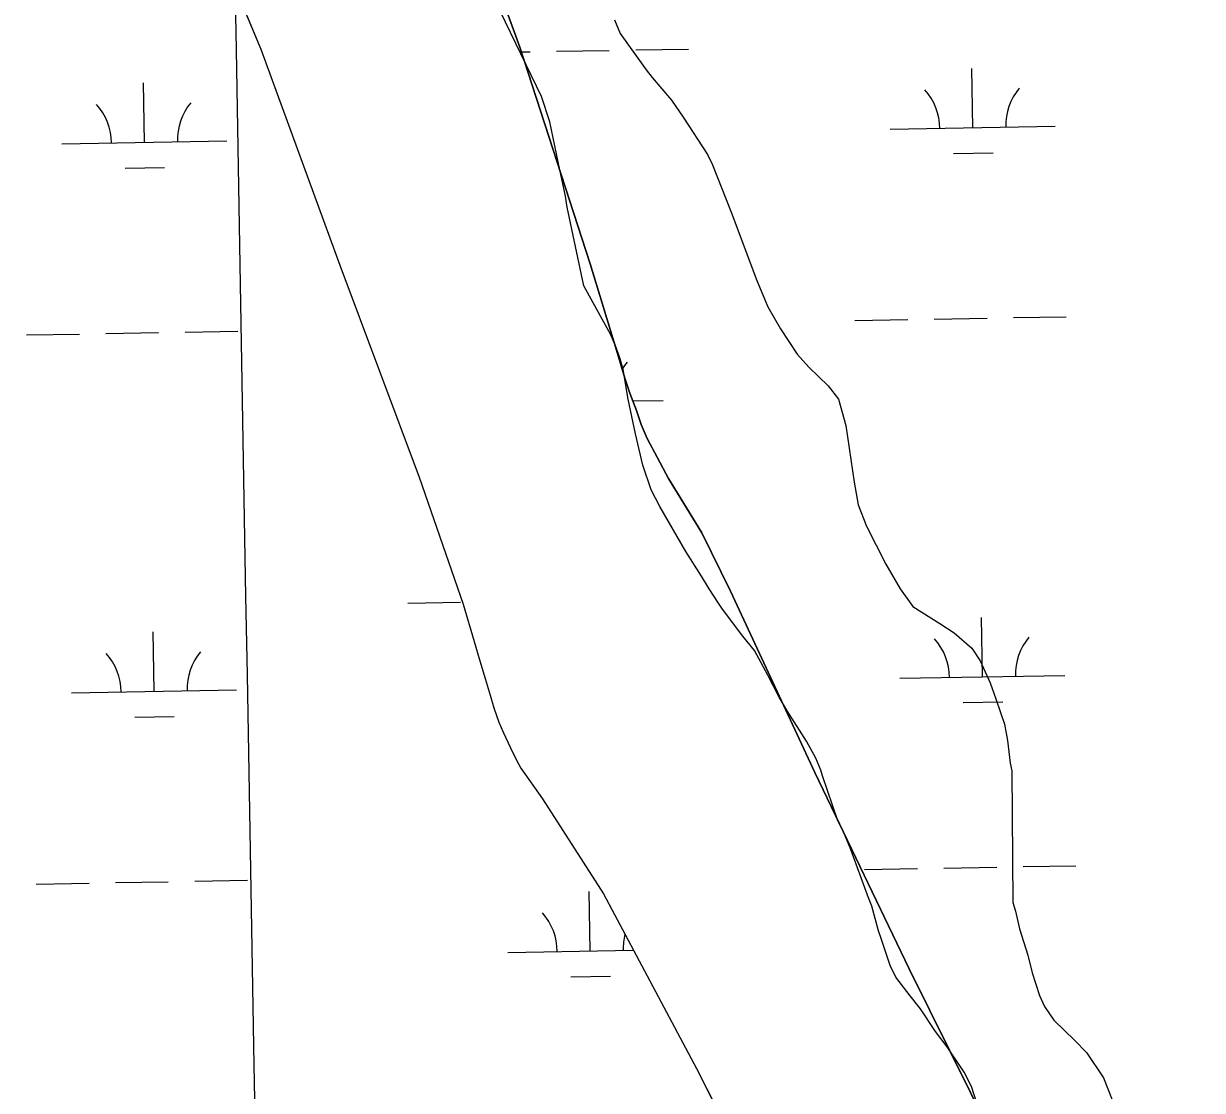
# Model space of a CAD drawing. Extents: x 3903937 to 3942190, y 260677 to 286651.
# Drawn here: x 3918627 to 3919342, y 270163 to 270809 of the extents above; entities that cross this region are included whole.
import ezdxf

# ---------------------------------------------------------------- set-up
doc = ezdxf.new("R2010")
doc.units = 0
for name, color, linetype in [('V-GRID-MAJR', 7, 'Continuous'), ('V-SITE-VEGE', 7, 'Continuous'), ('V-TOPO-SHOR', 7, 'Continuous'), ('V-WETL-SWMP', 7, 'Continuous')]:
    doc.layers.add(name, color=color, linetype=linetype)

msp = doc.modelspace()

# ---------------------------------------------------------------- linework, layer by layer
at = {"layer": 'V-GRID-MAJR'}
msp.add_spline([(3918836.554, 266203.342), (3918730.829, 272260.192), (3918625.049, 278320.127), (3918519.27, 284380.053), (3918519.216, 284383.145)], degree=3, dxfattribs=at)
at = {"layer": 'V-SITE-VEGE'}
for points in [[(3918983.061, 270621.113), (3918976.964, 270631.886), (3918966.804, 270650.352), (3918956.7630000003, 270697.995), (3918955.767, 270704.651), (3918952.251, 270720.533), (3918946.228, 270749.732), (3918941.173, 270765.108), (3918913.261, 270823.056)], [(3918985.381, 270811.499), (3918988.931, 270803.297), (3919004.704, 270781.224), (3919008.27, 270776.601), (3919019.985, 270762.734), (3919027.1070000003, 270752.47000000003), (3919041.8570000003, 270729.889), (3919044.903, 270723.734), (3919056.044, 270695.025), (3919071.74, 270653.504), (3919078.328, 270637.612), (3919085.951, 270624.271), (3919096.123, 270608.876), (3919103.256, 270601.17), (3919114.981, 270589.86100000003), (3919121.09, 270581.646), (3919125.629, 270565.76), (3919130.6070000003, 270531.45), (3919133.112, 270517.619), (3919138.177, 270504.803), (3919149.852, 270481.722), (3919158.491, 270466.847), (3919166.128, 270456.065), (3919182.461, 270445.761), (3919191.14, 270440.099), (3919201.849, 270430.84), (3919206.936, 270423.141), (3919213.023, 270409.809), (3919216.566, 270400.068), (3919221.62, 270384.694), (3919223.627, 270374.962), (3919225.106, 270361.136), (3919226.112, 270356.526), (3919226.806, 270276.678), (3919228.319, 270271.554), (3919230.8340000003, 270260.794), (3919235.889, 270244.908), (3919238.4020000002, 270234.15), (3919242.952, 270220.311), (3919245.9960000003, 270213.645), (3919251.591, 270205.433), (3919264.335, 270193.097), (3919271.473, 270185.903), (3919281.645, 270170.506), (3919291.7770000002, 270144.875)], [(3919208.853, 270143.167), (3919201.779, 270165.206), (3919197.208, 270173.924), (3919187.0360000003, 270189.321), (3919179.909, 270198.564), (3919170.752, 270212.42), (3919164.643, 270220.123), (3919155.986, 270231.418), (3919152.435, 270238.598), (3919146.8740000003, 270255.51), (3919145.3570000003, 270259.612), (3919141.322, 270274.471), (3919139.2970000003, 270279.599), (3919128.162, 270309.84), (3919124.615, 270318.556), (3919120.554, 270326.762), (3919111.45, 270353.415), (3919110.441, 270357.001), (3919107.399, 270364.179), (3919101.812, 270374.44), (3919090.116, 270392.913), (3919085.0330000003, 270401.63300000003), (3919078.432, 270414.458), (3919070.306, 270429.33), (3919063.177, 270438.063), (3919050.961, 270454.492), (3919048.415, 270458.08400000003), (3919042.822, 270466.809), (3919038.247, 270474.505), (3919028.582, 270489.388), (3919012.829, 270516.579), (3919007.754, 270526.835), (3919002.6950000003, 270541.7), (3918998.167, 270560.656), (3918993.647, 270581.658), (3918990.651, 270599.585), (3918988.632, 270606.759), (3918986.102, 270613.935), (3918983.061, 270621.113)]]:
    msp.add_lwpolyline(points, dxfattribs=at)
at = {"layer": 'V-TOPO-SHOR'}
for points in [[(3918724.673, 270905.453), (3918771.292, 270793.708), (3918819.012, 270662.884), (3918867.032, 270534.42100000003), (3918893.7090000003, 270457.58), (3918900.469, 270434.831), (3918903.799, 270423.147), (3918907.023, 270412.492), (3918910.14, 270402.348), (3918912.325, 270394.764), (3918915.438, 270385.951), (3918918.133, 270379.5), (3918922.377, 270370.387), (3918925.791, 270363.423), (3918928.685, 270358.099), (3918941.89, 270339.583), (3918978.852, 270282.07300000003), (3919035.193, 270176.11100000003), (3919079.145, 270089.491)], [(3918889.5840000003, 270901.011), (3918928.177, 270794.978), (3918970.669, 270663.621), (3918986.575, 270611.463), (3918991.671, 270594.452), (3918994.7860000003, 270585.23), (3918998.7260000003, 270574.884), (3919001.632, 270566.38), (3919005.157, 270557.777), (3919011.563, 270546.105), (3919018.078, 270533.719), (3919038.423, 270500.662), (3919055.698, 270465.33400000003), (3919106.719, 270355.555), (3919163.934, 270236.568), (3919213.48, 270136.839), (3919266.508, 270012.601), (3919323.373, 269878.531), (3919341.906, 269837.155)]]:
    msp.add_lwpolyline(points, dxfattribs=at)
at = {"layer": 'V-WETL-SWMP'}
for p, q in [((3918724.673942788, 270905.45397295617), (3918771.291943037, 270793.7079730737)), ((3918771.291943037, 270793.7079730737), (3918819.0129436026, 270662.88397334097)), ((3918929.124810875, 270792.0488827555), (3918934.332060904, 270792.140539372)), ((3918950.329582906, 270792.4221234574), (3918982.3246269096, 270792.9852916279)), ((3918998.3221489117, 270793.26687571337), (3919030.3171929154, 270793.8300438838)), ((3919202.4996692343, 270746.11089396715), (3919201.8661049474, 270782.1053183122)), ((3918700.6695241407, 270737.2778054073), (3918700.0359592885, 270773.2722297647)), ((3919152.5074129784, 270745.23094370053), (3919252.4919254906, 270746.9908442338)), ((3918650.6772688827, 270736.3978551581), (3918750.661779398, 270738.1577556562)), ((3919190.7730980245, 270730.4710958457), (3919214.769381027, 270730.8934719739)), ((3918688.942953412, 270721.63800728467), (3918712.939235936, 270722.0603834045)), ((3918819.0129436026, 270662.88397334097), (3918867.031944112, 270534.4209735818)), ((3919131.134526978, 270629.40486421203), (3919163.129570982, 270629.9680323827)), ((3919179.127092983, 270630.2496164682), (3919211.1221369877, 270630.81278463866)), ((3919227.1196589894, 270631.0943687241), (3919259.1147029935, 270631.65753689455)), ((3918629.304385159, 270620.5717756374), (3918661.299428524, 270621.1349437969)), ((3918677.296950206, 270621.41652787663), (3918709.2919935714, 270621.97969603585)), ((3918725.289515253, 270622.26128011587), (3918757.284558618, 270622.82444827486)), ((3918996.5498915, 270580.5987498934), (3919014.9057791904, 270580.9218452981)), ((3918867.031944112, 270534.4209735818), (3918893.7079444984, 270457.57997376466)), ((3918860.199324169, 270458.1091362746), (3918892.194367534, 270458.6723044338)), ((3918893.7079444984, 270457.57997376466), (3918900.4689446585, 270434.83097384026)), ((3919208.3544192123, 270413.48741844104), (3919207.7208549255, 270449.4818427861)), ((3918706.5242793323, 270404.65432976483), (3918705.8907144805, 270440.64875412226)), ((3918900.4689446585, 270434.83097384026), (3918903.798944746, 270423.14797388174)), ((3918903.798944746, 270423.14797388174), (3918907.021944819, 270412.4909739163)), ((3919158.3621629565, 270412.6074681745), (3919258.3466754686, 270414.36736870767)), ((3918907.021944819, 270412.4909739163), (3918910.1409448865, 270402.3469739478)), ((3918656.532024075, 270403.7743795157), (3918756.5165345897, 270405.5342800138)), ((3918910.1409448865, 270402.3469739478), (3918912.3259449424, 270394.7629739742)), ((3918912.3259449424, 270394.7629739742), (3918915.4389449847, 270385.9519739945)), ((3919196.6278480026, 270397.84762031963), (3919220.6241310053, 270398.2699964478)), ((3918694.797708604, 270389.0145316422), (3918718.7939911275, 270389.4369077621)), ((3918915.4389449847, 270385.9519739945), (3918918.132944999, 270379.4999740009)), ((3918918.132944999, 270379.4999740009), (3918922.375945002, 270370.3859740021)), ((3918922.375945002, 270370.3859740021), (3918925.7899449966, 270363.422974)), ((3918925.7899449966, 270363.422974), (3918928.6839449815, 270358.0989739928)), ((3918928.6839449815, 270358.0989739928), (3918941.890944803, 270339.5819739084)), ((3918941.890944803, 270339.5819739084), (3918978.851944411, 270282.0719737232)), ((3919232.9744089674, 270298.47089319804), (3919264.9694529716, 270299.0340613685)), ((3919136.989276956, 270296.7813886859), (3919168.98432096, 270297.3445568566)), ((3919184.981842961, 270297.6261409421), (3919216.976886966, 270298.18930911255)), ((3918635.1591403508, 270287.9482999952), (3918667.154183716, 270288.51146815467)), ((3918683.151705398, 270288.7930522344), (3918715.146748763, 270289.3562203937)), ((3918731.1442704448, 270289.63780447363), (3918763.13931381, 270290.2009726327)), ((3918970.7683974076, 270247.41841224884), (3918970.134832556, 270283.4128366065)), ((3918978.851944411, 270282.0719737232), (3919035.1929441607, 270176.11097360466)), ((3918920.77614215, 270246.5384619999), (3918997.031942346, 270247.8806961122)), ((3918959.0418266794, 270231.7786141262), (3918983.038109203, 270232.2009902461)), ((3919035.1929441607, 270176.11097360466), (3919079.14494404, 270089.4909735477))]:
    msp.add_line(p, q, dxfattribs=at)
msp.add_lwpolyline([(3919341.906, 269837.155), (3919323.3740000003, 269878.53), (3919266.509, 270012.601), (3919213.48, 270136.838), (3919163.935, 270236.568), (3919106.72, 270355.556), (3919055.698, 270465.335), (3919038.4220000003, 270500.661), (3919018.077, 270533.718), (3919011.5640000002, 270546.106), (3919005.156, 270557.777), (3919001.633, 270566.38), (3918998.7260000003, 270574.884), (3918994.7860000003, 270585.231), (3918991.671, 270594.452), (3918986.575, 270611.463), (3918970.668, 270663.621), (3918928.177, 270794.979), (3918889.585, 270901.012)], dxfattribs=at)
for centre, radius, start, end in [((3919147.25693281, 270745.61340288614), 35.24628790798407, 0.23658073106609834, 41.78023906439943), ((3919257.7256935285, 270747.5578443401), 35.246287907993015, 140.2365777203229, 181.78023605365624), ((3918645.4267888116, 270736.7803143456), 35.24628790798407, 0.23658071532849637, 41.78023904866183), ((3918755.895547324, 270738.7247557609), 35.246287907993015, 140.23657773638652, 181.78023606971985), ((3919020.1395472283, 270581.48884540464), 35.246287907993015, 140.23657772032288, 148.60395490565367), ((3919153.111682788, 270412.9899273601), 35.24628790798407, 0.23658073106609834, 41.78023906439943), ((3919263.5804435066, 270414.934368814), 35.246287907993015, 140.2365777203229, 181.78023605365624), ((3918651.2815440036, 270404.15683870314), 35.24628790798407, 0.23658071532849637, 41.78023904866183), ((3918761.7503025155, 270406.10128011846), 35.246287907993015, 140.23657773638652, 181.78023606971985), ((3918915.5256620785, 270246.9209211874), 35.24628790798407, 0.23658071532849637, 41.78023904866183), ((3919025.994420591, 270248.86536260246), 35.246287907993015, 165.61653520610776, 181.78023606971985)]:
    msp.add_arc(centre, radius, start, end, dxfattribs=at)

doc.saveas('drawing.dxf')
